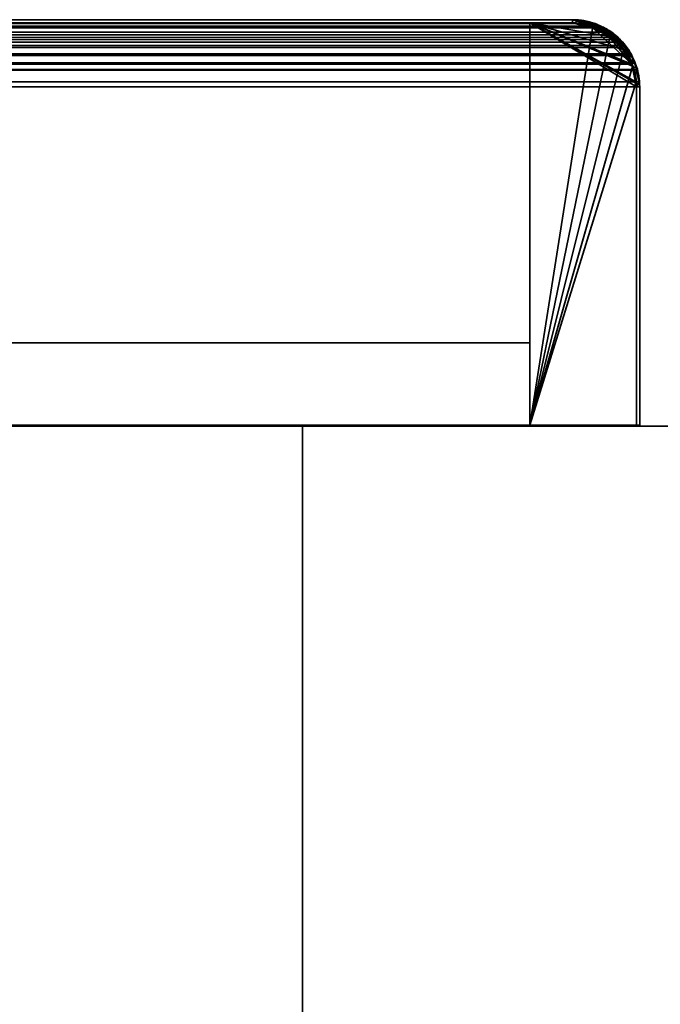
# Model space of a CAD drawing. Header units: millimetres. Extents: x -603 to 3703, y -115 to 249.
# Tile 1054 of 1056: x 3540 to 3570, y 203 to 249. Entities that reach past the tile are written whole.
import ezdxf

# ---------------------------------------------------------------- set-up
doc = ezdxf.new("R2010")
doc.units = ezdxf.units.MM
doc.layers.add('151', color=7, linetype='Continuous', true_color=0xffffff)

# ---------------------------------------------------------------- blocks, each defined once
blk = doc.blocks.new('UG_SURFACE_003')
at = {"layer": '151', "color": 252, "linetype": 'Continuous', "lineweight": 35}
for points in [[(2297, 230.4, 2212.25), (3703, 230.4, 2212.25), (3553, 230.4, 2062.25), (2447, 230.4, 2062.25)], [(3703, -13.3, 2212.25), (3703, 230.4, 2212.25), (2297, 230.4, 2212.25), (2297, -13.3, 2212.25)], [(2447, -13.3, 2062.25), (2447, 230.4, 2062.25), (3553, 230.4, 2062.25), (3553, -13.3, 2062.25)], [(3553, -13.3, 2062.25), (3553, 230.4, 2062.25), (3553, 230.4, -7.75), (3553, -13.3, -7.75)], [(3553, -13.3, -7.75), (3553, 230.4, -7.75), (3703, 230.4, -7.75), (3703, -13.3, -7.75)], [(3703, 230.4, 2212.25), (3703, 230.4, -7.75), (3553, 230.4, -7.75), (3553, 230.4, 2062.25)]]:
    blk.add_3dface(points, dxfattribs=at)
blk = doc.blocks.new('UG_SURFACE_212')
at = {"layer": '151', "color": 7, "linetype": 'Continuous', "lineweight": 35}
for points in [[(2432.62, 248.878, 2074.63), (3567.379, 248.864, 2074.629), (3566.708, 249.267, 2073.958)], [(2432.922, 249.108, 2074.328), (2432.62, 248.878, 2074.63), (3566.708, 249.267, 2073.958)], [(2432.922, 249.108, 2074.328), (3566.708, 249.267, 2073.958), (3566.557, 249.293, 2073.807)], [(3566.557, 249.293, 2073.807), (2433.45, 249.234, 2073.8), (2432.922, 249.108, 2074.328)], [(2433.252, 249.037, 2073.998), (2434.35, 249.3, 2072.9), (3565.65, 249.3, 2072.9)], [(3565.65, 249.3, 2072.9), (3566.657, 249.126, 2073.907), (2433.252, 249.037, 2073.998)], [(2433.45, 249.234, 2073.8), (3566.557, 249.293, 2073.807), (3565.65, 249.45, 2072.9)], [(3565.65, 249.45, 2072.9), (2434.35, 249.45, 2072.9), (2433.45, 249.234, 2073.8)], [(3565.65, 249.45, 2072.9), (3511.65, 249.45, 2018.9), (2488.35, 249.45, 2018.9), (2434.35, 249.45, 2072.9)], [(3565.65, 249.3, 2072.9), (2434.35, 249.3, 2072.9), (2488.35, 249.3, 2018.9), (3511.65, 249.3, 2018.9)], [(3565.65, 249.3, 2072.9), (3511.65, 249.3, 2018.9), (3511.65, 249.45, 2018.9), (3565.65, 249.45, 2072.9)], [(3566.657, 249.126, 2073.907), (3565.65, 249.3, 2072.9), (3565.65, 249.45, 2072.9), (3566.557, 249.293, 2073.807)], [(3566.557, 249.293, 2073.807), (3566.708, 249.267, 2073.958), (3566.657, 249.126, 2073.907)], [(3566.75, 249.07, 2073.999), (3566.657, 249.126, 2073.907), (3566.708, 249.267, 2073.958)], [(3566.708, 249.267, 2073.958), (3567.379, 248.864, 2074.629), (3567.671, 248.517, 2074.921), (3566.75, 249.07, 2073.999)], [(3567.379, 248.864, 2074.629), (2432.62, 248.878, 2074.63), (2432.029, 248.43, 2075.221)], [(2432.029, 248.43, 2075.221), (3567.772, 248.628, 2075.022), (3567.379, 248.864, 2074.629)], [(3567.762, 248.403, 2075.012), (2432.235, 248.401, 2075.015), (2432.99, 248.974, 2074.26)], [(3567.671, 248.517, 2074.921), (2432.99, 248.974, 2074.26), (2433.252, 249.037, 2073.998)], [(3567.671, 248.517, 2074.921), (3567.762, 248.403, 2075.012), (2432.99, 248.974, 2074.26)], [(3566.657, 249.126, 2073.907), (3566.75, 249.07, 2073.999), (2433.252, 249.037, 2073.998)], [(2433.252, 249.037, 2073.998), (3566.75, 249.07, 2073.999), (3567.671, 248.517, 2074.921)], [(3567.379, 248.864, 2074.629), (3567.772, 248.628, 2075.022), (3567.671, 248.517, 2074.921)], [(2431.646, 247.599, 2075.604), (2432.14, 248.329, 2075.11), (3568.264, 247.773, 2075.514)], [(2432.029, 248.43, 2075.221), (2431.907, 248.25, 2075.343), (3568.086, 248.233, 2075.336)], [(2432.029, 248.43, 2075.221), (3568.086, 248.233, 2075.336), (3567.772, 248.628, 2075.022)], [(3568.264, 247.773, 2075.514), (2432.14, 248.329, 2075.11), (2432.235, 248.401, 2075.015)], [(2432.235, 248.401, 2075.015), (3567.762, 248.403, 2075.012), (3568.264, 247.773, 2075.514)], [(3567.762, 248.403, 2075.012), (3567.671, 248.517, 2074.921), (3567.772, 248.628, 2075.022)], [(3567.762, 248.403, 2075.012), (3567.772, 248.628, 2075.022), (3568.086, 248.233, 2075.336)], [(3568.086, 248.233, 2075.336), (3568.394, 247.847, 2075.644), (3568.264, 247.773, 2075.514), (3567.762, 248.403, 2075.012)], [(2431.433, 247.429, 2075.817), (3568.567, 247.425, 2075.817), (3568.394, 247.847, 2075.644)], [(2431.511, 247.664, 2075.739), (2431.433, 247.429, 2075.817), (3568.394, 247.847, 2075.644)], [(3568.086, 248.233, 2075.336), (2431.907, 248.25, 2075.343), (2431.511, 247.664, 2075.739)], [(2431.511, 247.664, 2075.739), (3568.394, 247.847, 2075.644), (3568.086, 248.233, 2075.336)], [(3568.422, 247.387, 2075.672), (3568.264, 247.773, 2075.514), (3568.394, 247.847, 2075.644), (3568.567, 247.425, 2075.817)], [(3568.567, 247.425, 2075.817), (2431.433, 247.429, 2075.817), (2431.258, 246.9, 2075.992)], [(2431.258, 246.9, 2075.992), (3568.69, 247.124, 2075.94), (3568.567, 247.425, 2075.817)], [(2431.405, 246.871, 2075.845), (2431.577, 247.392, 2075.673), (3568.422, 247.387, 2075.672)], [(3568.422, 247.387, 2075.672), (3568.546, 247.085, 2075.795), (2431.405, 246.871, 2075.845)], [(3568.264, 247.773, 2075.514), (2431.577, 247.392, 2075.673), (2431.646, 247.599, 2075.604)], [(3568.264, 247.773, 2075.514), (3568.422, 247.387, 2075.672), (2431.577, 247.392, 2075.673)], [(3568.567, 247.425, 2075.817), (3568.69, 247.124, 2075.94), (3568.546, 247.085, 2075.795), (3568.422, 247.387, 2075.672)], [(2431.258, 246.9, 2075.992), (3568.768, 246.545, 2076.017), (3568.69, 247.124, 2075.94)], [(3568.546, 247.085, 2075.795), (3568.65, 246.3, 2075.9), (2431.405, 246.871, 2075.845)], [(3568.65, 246.3, 2075.9), (3568.546, 247.085, 2075.795), (3568.69, 247.124, 2075.94), (3568.768, 246.545, 2076.017)], [(3568.768, 246.545, 2076.017), (2431.224, 246.548, 2076.026), (2431.2, 246.3, 2076.05)], [(2431.2, 246.3, 2076.05), (3568.8, 246.3, 2076.05), (3568.768, 246.545, 2076.017)], [(2431.258, 246.9, 2075.992), (2431.224, 246.548, 2076.026), (3568.768, 246.545, 2076.017)], [(3568.65, 246.3, 2075.9), (2431.35, 246.3, 2075.9), (2431.405, 246.871, 2075.845)], [(3568.768, 246.545, 2076.017), (3568.8, 246.3, 2076.05), (3568.65, 246.3, 2075.9)], [(2431.2, 246.3, 2076.05), (2431.2, 230.45, 2076.05), (3568.8, 230.45, 2076.05), (3568.8, 246.3, 2076.05)], [(3568.65, 246.3, 2075.9), (3568.65, 230.45, 2075.9), (2431.35, 230.45, 2075.9), (2431.35, 246.3, 2075.9)], [(3568.8, 246.3, 2076.05), (3568.8, 230.45, 2076.05), (3568.65, 230.45, 2075.9), (3568.65, 246.3, 2075.9)], [(3568.65, 230.45, 2075.9), (3568.8, 230.45, 2076.05), (2431.2, 230.45, 2076.05), (2431.35, 230.45, 2075.9)]]:
    blk.add_3dface(points, dxfattribs=at)
blk = doc.blocks.new('UG_SURFACE_214')
at = {"layer": '151', "color": 14, "linetype": 'Continuous', "lineweight": 35}
for points in [[(2433.493, 249.095, 2073.757), (3566.514, 249.151, 2073.764), (3565.65, 249.3, 2072.9)], [(3565.65, 249.3, 2072.9), (2434.35, 249.3, 2072.9), (2433.493, 249.095, 2073.757)], [(3565.65, 249.3, 2072.9), (3563.65, 249.3, 2070.9), (2436.35, 249.3, 2070.9), (2434.35, 249.3, 2072.9)], [(3563.65, 230.45, 2070.9), (2436.35, 230.45, 2070.9), (2436.35, 249.3, 2070.9), (3563.65, 249.3, 2070.9)], [(3568.428, 247.372, 2075.678), (3563.65, 249.3, 2070.9), (3565.65, 249.3, 2072.9), (3566.514, 249.151, 2073.764)], [(3563.65, 249.3, 2070.9), (3568.619, 246.533, 2075.869), (3568.65, 246.3, 2075.9)], [(3568.428, 247.372, 2075.678), (3568.546, 247.085, 2075.795), (3568.619, 246.533, 2075.869), (3563.65, 249.3, 2070.9)], [(3568.65, 246.3, 2075.9), (3568.65, 230.45, 2075.9), (3563.65, 230.45, 2070.9), (3563.65, 249.3, 2070.9)], [(3567.297, 248.742, 2074.547), (2432.703, 248.756, 2074.548), (2432.14, 248.329, 2075.11)], [(2432.703, 248.756, 2074.548), (3567.297, 248.742, 2074.547), (3566.657, 249.126, 2073.907)], [(2432.99, 248.974, 2074.26), (2432.703, 248.756, 2074.548), (3566.657, 249.126, 2073.907)], [(2432.99, 248.974, 2074.26), (3566.657, 249.126, 2073.907), (3566.514, 249.151, 2073.764)], [(3566.514, 249.151, 2073.764), (2433.493, 249.095, 2073.757), (2432.99, 248.974, 2074.26)], [(3566.514, 249.151, 2073.764), (3566.657, 249.126, 2073.907), (3567.297, 248.742, 2074.547), (3568.428, 247.372, 2075.678)], [(2432.14, 248.329, 2075.11), (2432.024, 248.157, 2075.226), (3567.97, 248.141, 2075.22)], [(2432.14, 248.329, 2075.11), (3567.671, 248.517, 2074.921), (3567.297, 248.742, 2074.547)], [(2432.14, 248.329, 2075.11), (3567.97, 248.141, 2075.22), (3567.671, 248.517, 2074.921)], [(3567.297, 248.742, 2074.547), (3567.671, 248.517, 2074.921), (3567.97, 248.141, 2075.22)], [(3567.97, 248.141, 2075.22), (3568.264, 247.773, 2075.514), (3568.428, 247.372, 2075.678), (3567.297, 248.742, 2074.547)], [(3567.97, 248.141, 2075.22), (2432.024, 248.157, 2075.226), (2431.646, 247.599, 2075.604)], [(2431.646, 247.599, 2075.604), (3568.264, 247.773, 2075.514), (3567.97, 248.141, 2075.22)], [(3568.428, 247.372, 2075.678), (2431.572, 247.375, 2075.678), (2431.405, 246.871, 2075.845)], [(2431.405, 246.871, 2075.845), (3568.546, 247.085, 2075.795), (3568.428, 247.372, 2075.678)], [(2431.572, 247.375, 2075.678), (3568.428, 247.372, 2075.678), (3568.264, 247.773, 2075.514)], [(2431.646, 247.599, 2075.604), (2431.572, 247.375, 2075.678), (3568.264, 247.773, 2075.514)], [(2431.405, 246.871, 2075.845), (3568.619, 246.533, 2075.869), (3568.546, 247.085, 2075.795)], [(3568.619, 246.533, 2075.869), (2431.373, 246.536, 2075.877), (2431.35, 246.3, 2075.9)], [(2431.35, 246.3, 2075.9), (3568.65, 246.3, 2075.9), (3568.619, 246.533, 2075.869)], [(2431.405, 246.871, 2075.845), (2431.373, 246.536, 2075.877), (3568.619, 246.533, 2075.869)], [(2431.35, 246.3, 2075.9), (2431.35, 230.45, 2075.9), (3568.65, 230.45, 2075.9), (3568.65, 246.3, 2075.9)], [(3563.65, 230.45, 2070.9), (3568.65, 230.45, 2075.9), (2431.35, 230.45, 2075.9), (2436.35, 230.45, 2070.9)]]:
    blk.add_3dface(points, dxfattribs=at)
blk = doc.blocks.new('UG_SURFACE_215')
at = {"layer": '151', "color": 41, "linetype": 'Continuous', "lineweight": 35}
for points in [[(2436.35, 249.3, 2070.9), (2436.35, 234.3, 2070.9), (3563.65, 234.3, 2070.9), (3563.65, 249.3, 2070.9)], [(3563.65, 249.3, 2070.9), (3513.65, 249.3, 2020.9), (2486.35, 249.3, 2020.9), (2436.35, 249.3, 2070.9)], [(3513.65, 249.3, 2020.9), (3563.65, 249.3, 2070.9), (3563.65, 234.3, 2070.9), (3513.65, 234.3, 2020.9)], [(3513.65, 234.3, 2020.9), (3563.65, 234.3, 2070.9), (2436.35, 234.3, 2070.9), (2486.35, 234.3, 2020.9)]]:
    blk.add_3dface(points, dxfattribs=at)
blk = doc.blocks.new('UG_SURFACE_217')
at = {"layer": '151', "color": 7, "linetype": 'Continuous', "lineweight": 35}
for points in [[(3565.65, 249.45, 2072.9), (3565.65, 249.45, -5.75), (3511.65, 249.45, -5.75), (3511.65, 249.45, 2018.9)], [(3511.65, 249.45, -5.75), (3565.65, 249.45, -5.75), (3565.65, 249.3, -5.75), (3511.65, 249.3, -5.75)], [(3511.65, 249.3, 2018.9), (3565.65, 249.3, 2072.9), (3565.65, 249.45, 2072.9), (3511.65, 249.45, 2018.9)], [(3565.65, 249.3, 2072.9), (3511.65, 249.3, 2018.9), (3511.65, 249.3, -5.75), (3565.65, 249.3, -5.75)], [(3565.814, 249.269, -5.75), (3565.65, 249.3, -5.75), (3565.65, 249.45, -5.75), (3565.822, 249.418, -5.75)], [(3565.65, 249.45, 2072.9), (3566.729, 249.246, -5.75), (3565.822, 249.418, -5.75)], [(3566.8, 249.233, -5.75), (3566.729, 249.246, -5.75), (3565.65, 249.45, 2072.9)], [(3565.65, 249.45, 2072.9), (3566.799, 249.148, 2074.049), (3566.8, 249.233, -5.75)], [(3565.822, 249.418, -5.75), (3565.65, 249.45, -5.75), (3565.65, 249.45, 2072.9)], [(3566.799, 249.148, 2074.049), (3565.65, 249.45, 2072.9), (3565.65, 249.3, 2072.9), (3566.748, 249.037, 2073.998)], [(3565.814, 249.269, -5.75), (3566.748, 249.037, 2073.998), (3565.65, 249.3, 2072.9)], [(3565.65, 249.3, 2072.9), (3565.65, 249.3, -5.75), (3565.814, 249.269, -5.75)], [(3566.677, 249.103, -5.75), (3565.814, 249.269, -5.75), (3565.822, 249.418, -5.75), (3566.729, 249.246, -5.75)], [(3566.748, 249.037, 2073.998), (3565.814, 249.269, -5.75), (3566.677, 249.103, -5.75)], [(3566.746, 249.09, -5.75), (3566.677, 249.103, -5.75), (3566.729, 249.246, -5.75), (3566.8, 249.233, -5.75)], [(3566.752, 249.086, -5.75), (3566.746, 249.09, -5.75), (3566.8, 249.233, -5.75), (3566.808, 249.227, -5.75)], [(3566.808, 249.227, -5.75), (3567.535, 248.751, -5.75), (3567.445, 248.634, -5.75), (3566.752, 249.086, -5.75)], [(3566.799, 249.148, 2074.049), (3566.808, 249.227, -5.75), (3566.8, 249.233, -5.75)], [(3567.535, 248.751, -5.75), (3566.808, 249.227, -5.75), (3566.799, 249.148, 2074.049)], [(3566.748, 249.037, 2073.998), (3566.677, 249.103, -5.75), (3566.746, 249.09, -5.75)], [(3566.746, 249.09, -5.75), (3566.752, 249.086, -5.75), (3566.748, 249.037, 2073.998)], [(3566.748, 249.037, 2073.998), (3567.01, 248.974, 2074.26), (3567.2, 249.042, 2074.45), (3566.799, 249.148, 2074.049)], [(3566.748, 249.037, 2073.998), (3566.752, 249.086, -5.75), (3567.445, 248.634, -5.75)], [(3567.445, 248.634, -5.75), (3567.01, 248.974, 2074.26), (3566.748, 249.037, 2073.998)], [(3567.877, 248.527, -5.75), (3567.535, 248.751, -5.75), (3566.799, 249.148, 2074.049)], [(3566.799, 249.148, 2074.049), (3567.2, 249.042, 2074.45), (3567.877, 248.527, -5.75)], [(3567.841, 248.448, 2075.09), (3567.2, 249.042, 2074.45), (3567.01, 248.974, 2074.26), (3567.764, 248.402, 2075.014)], [(3567.445, 248.634, -5.75), (3567.764, 248.402, 2075.014), (3567.01, 248.974, 2074.26)], [(3567.2, 249.042, 2074.45), (3567.841, 248.448, 2075.09), (3567.877, 248.527, -5.75)], [(3567.771, 248.421, -5.75), (3567.445, 248.634, -5.75), (3567.535, 248.751, -5.75), (3567.877, 248.527, -5.75)], [(3567.445, 248.634, -5.75), (3567.771, 248.421, -5.75), (3567.764, 248.402, 2075.014)], [(3567.764, 248.402, 2075.014), (3567.86, 248.329, 2075.11), (3567.841, 248.448, 2075.09)], [(3567.764, 248.402, 2075.014), (3567.771, 248.421, -5.75), (3568.053, 248.002, -5.75)], [(3568.053, 248.002, -5.75), (3567.86, 248.329, 2075.11), (3567.764, 248.402, 2075.014)], [(3567.877, 248.527, -5.75), (3568.172, 248.086, -5.75), (3568.053, 248.002, -5.75), (3567.771, 248.421, -5.75)], [(3568.172, 248.086, -5.75), (3567.877, 248.527, -5.75), (3567.841, 248.448, 2075.09)], [(3567.841, 248.448, 2075.09), (3568.269, 248.05, 2075.519), (3568.172, 248.086, -5.75)], [(3568.269, 248.05, 2075.519), (3567.841, 248.448, 2075.09), (3567.86, 248.329, 2075.11), (3568.354, 247.599, 2075.604)], [(3568.405, 247.48, -5.75), (3568.354, 247.599, 2075.604), (3567.86, 248.329, 2075.11)], [(3567.86, 248.329, 2075.11), (3568.053, 248.002, -5.75), (3568.405, 247.48, -5.75)], [(3568.405, 247.48, -5.75), (3568.053, 248.002, -5.75), (3568.172, 248.086, -5.75), (3568.563, 247.499, -5.75)], [(3568.563, 247.499, -5.75), (3568.172, 248.086, -5.75), (3568.269, 248.05, 2075.519)], [(3568.571, 247.458, -5.75), (3568.563, 247.499, -5.75), (3568.269, 248.05, 2075.519)], [(3568.269, 248.05, 2075.519), (3568.55, 247.433, 2075.799), (3568.571, 247.458, -5.75)], [(3568.354, 247.599, 2075.604), (3568.55, 247.433, 2075.799), (3568.269, 248.05, 2075.519)], [(3568.405, 247.48, -5.75), (3568.422, 247.393, 2075.672), (3568.354, 247.599, 2075.604)], [(3568.55, 247.433, 2075.799), (3568.354, 247.599, 2075.604), (3568.422, 247.393, 2075.672)], [(3568.422, 247.401, -5.75), (3568.405, 247.48, -5.75), (3568.563, 247.499, -5.75), (3568.571, 247.458, -5.75)], [(3568.405, 247.48, -5.75), (3568.422, 247.401, -5.75), (3568.422, 247.393, 2075.672)], [(3568.571, 247.458, -5.75), (3568.613, 247.246, -5.75), (3568.464, 247.199, -5.75), (3568.422, 247.401, -5.75)], [(3568.422, 247.393, 2075.672), (3568.595, 246.871, 2075.845), (3568.691, 247.121, 2075.941), (3568.55, 247.433, 2075.799)], [(3568.422, 247.393, 2075.672), (3568.422, 247.401, -5.75), (3568.464, 247.199, -5.75)], [(3568.464, 247.199, -5.75), (3568.595, 246.871, 2075.845), (3568.422, 247.393, 2075.672)], [(3568.613, 247.246, -5.75), (3568.571, 247.458, -5.75), (3568.55, 247.433, 2075.799)], [(3568.55, 247.433, 2075.799), (3568.691, 247.121, 2075.941), (3568.613, 247.246, -5.75)], [(3568.65, 246.3, -5.75), (3568.464, 247.199, -5.75), (3568.613, 247.246, -5.75), (3568.8, 246.3, -5.75)], [(3568.464, 247.199, -5.75), (3568.65, 246.3, 2075.9), (3568.595, 246.871, 2075.845)], [(3568.464, 247.199, -5.75), (3568.65, 246.3, -5.75), (3568.65, 246.3, 2075.9)], [(3568.8, 246.3, 2076.05), (3568.691, 247.121, 2075.941), (3568.595, 246.871, 2075.845), (3568.65, 246.3, 2075.9)], [(3568.8, 246.3, -5.75), (3568.613, 247.246, -5.75), (3568.691, 247.121, 2075.941)], [(3568.691, 247.121, 2075.941), (3568.8, 246.3, 2076.05), (3568.8, 246.3, -5.75)], [(3568.8, 246.3, -5.75), (3568.8, 230.45, -5.75), (3568.65, 230.45, -5.75), (3568.65, 246.3, -5.75)], [(3568.65, 246.3, -5.75), (3568.65, 230.45, -5.75), (3568.65, 230.45, 2075.9), (3568.65, 246.3, 2075.9)], [(3568.65, 246.3, 2075.9), (3568.65, 230.45, 2075.9), (3568.8, 230.45, 2076.05), (3568.8, 246.3, 2076.05)], [(3568.8, 246.3, 2076.05), (3568.8, 230.45, 2076.05), (3568.8, 230.45, -5.75), (3568.8, 246.3, -5.75)], [(3568.65, 230.45, 2075.9), (3568.65, 230.45, -5.75), (3568.8, 230.45, -5.75), (3568.8, 230.45, 2076.05)]]:
    blk.add_3dface(points, dxfattribs=at)
blk = doc.blocks.new('UG_SURFACE_218')
at = {"layer": '151', "color": 41, "linetype": 'Continuous', "lineweight": 35}
for points in [[(3513.65, 234.3, 2020.9), (3513.65, 249.3, 2020.9), (3513.65, 249.3, -5.75), (3513.65, 234.3, -5.75)], [(3563.65, 249.3, 2070.9), (3563.65, 249.3, -5.75), (3513.65, 249.3, -5.75), (3513.65, 249.3, 2020.9)], [(3563.65, 234.3, -5.75), (3513.65, 234.3, -5.75), (3513.65, 249.3, -5.75), (3563.65, 249.3, -5.75)], [(3513.65, 234.3, 2020.9), (3563.65, 234.3, 2070.9), (3563.65, 249.3, 2070.9), (3513.65, 249.3, 2020.9)], [(3563.65, 249.3, 2070.9), (3563.65, 234.3, 2070.9), (3563.65, 234.3, -5.75), (3563.65, 249.3, -5.75)], [(3513.65, 234.3, 2020.9), (3513.65, 234.3, -5.75), (3563.65, 234.3, -5.75), (3563.65, 234.3, 2070.9)]]:
    blk.add_3dface(points, dxfattribs=at)
blk = doc.blocks.new('UG_SURFACE_219')
at = {"layer": '151', "color": 14, "linetype": 'Continuous', "lineweight": 35}
for points in [[(3565.65, 249.3, 2072.9), (3565.65, 249.3, -5.75), (3563.65, 249.3, -5.75), (3563.65, 249.3, 2070.9)], [(3563.65, 230.45, -5.75), (3563.65, 230.45, 2070.9), (3563.65, 249.3, 2070.9), (3563.65, 249.3, -5.75)], [(3563.65, 249.3, -5.75), (3567.404, 248.667, -5.75), (3567.771, 248.421, -5.75), (3568.017, 248.054, -5.75)], [(3567.404, 248.667, -5.75), (3563.65, 249.3, -5.75), (3565.65, 249.3, -5.75), (3566.599, 249.111, -5.75)], [(3563.65, 249.3, -5.75), (3568.614, 246.481, -5.75), (3568.65, 246.3, -5.75)], [(3568.017, 248.054, -5.75), (3568.422, 247.448, -5.75), (3568.456, 247.273, -5.75), (3563.65, 249.3, -5.75)], [(3568.456, 247.273, -5.75), (3568.614, 246.481, -5.75), (3563.65, 249.3, -5.75)], [(3568.65, 246.3, -5.75), (3568.65, 230.45, -5.75), (3563.65, 230.45, -5.75), (3563.65, 249.3, -5.75)], [(3566.593, 249.052, 2073.843), (3565.65, 249.3, 2072.9), (3563.65, 249.3, 2070.9), (3563.65, 230.45, 2070.9)], [(3566.599, 249.111, -5.75), (3565.65, 249.3, -5.75), (3565.65, 249.3, 2072.9)], [(3565.65, 249.3, 2072.9), (3566.593, 249.052, 2073.843), (3566.599, 249.111, -5.75)], [(3567.406, 248.652, 2074.656), (3567.127, 248.912, 2074.376), (3566.593, 249.052, 2073.843), (3563.65, 230.45, 2070.9)], [(3566.798, 249.072, -5.75), (3566.599, 249.111, -5.75), (3566.593, 249.052, 2073.843)], [(3567.404, 248.667, -5.75), (3566.798, 249.072, -5.75), (3566.593, 249.052, 2073.843)], [(3566.593, 249.052, 2073.843), (3567.127, 248.912, 2074.376), (3567.404, 248.667, -5.75)], [(3566.599, 249.111, -5.75), (3566.798, 249.072, -5.75), (3567.404, 248.667, -5.75)], [(3567.127, 248.912, 2074.376), (3567.406, 248.652, 2074.656), (3567.404, 248.667, -5.75)], [(3563.65, 230.45, 2070.9), (3568.048, 248.056, 2075.299), (3567.406, 248.652, 2074.656)], [(3567.771, 248.421, -5.75), (3567.404, 248.667, -5.75), (3567.406, 248.652, 2074.656)], [(3568.017, 248.054, -5.75), (3567.771, 248.421, -5.75), (3567.406, 248.652, 2074.656)], [(3567.406, 248.652, 2074.656), (3568.048, 248.056, 2075.299), (3568.017, 248.054, -5.75)], [(3568.465, 247.26, 2075.715), (3568.145, 247.967, 2075.394), (3568.048, 248.056, 2075.299), (3563.65, 230.45, 2070.9)], [(3568.422, 247.448, -5.75), (3568.017, 248.054, -5.75), (3568.048, 248.056, 2075.299)], [(3568.456, 247.273, -5.75), (3568.422, 247.448, -5.75), (3568.048, 248.056, 2075.299)], [(3568.048, 248.056, 2075.299), (3568.145, 247.967, 2075.394), (3568.456, 247.273, -5.75)], [(3568.145, 247.967, 2075.394), (3568.465, 247.26, 2075.715), (3568.456, 247.273, -5.75)], [(3568.626, 246.482, 2075.876), (3568.546, 247.082, 2075.796), (3568.465, 247.26, 2075.715), (3563.65, 230.45, 2070.9)], [(3568.614, 246.481, -5.75), (3568.456, 247.273, -5.75), (3568.465, 247.26, 2075.715)], [(3568.465, 247.26, 2075.715), (3568.546, 247.082, 2075.796), (3568.614, 246.481, -5.75)], [(3568.546, 247.082, 2075.796), (3568.626, 246.482, 2075.876), (3568.614, 246.481, -5.75)], [(3563.65, 230.45, 2070.9), (3568.65, 230.45, 2075.9), (3568.65, 246.3, 2075.9), (3568.626, 246.482, 2075.876)], [(3568.65, 246.3, -5.75), (3568.614, 246.481, -5.75), (3568.626, 246.482, 2075.876)], [(3568.626, 246.482, 2075.876), (3568.65, 246.3, 2075.9), (3568.65, 246.3, -5.75)], [(3568.65, 246.3, 2075.9), (3568.65, 230.45, 2075.9), (3568.65, 230.45, -5.75), (3568.65, 246.3, -5.75)], [(3563.65, 230.45, 2070.9), (3563.65, 230.45, -5.75), (3568.65, 230.45, -5.75), (3568.65, 230.45, 2075.9)]]:
    blk.add_3dface(points, dxfattribs=at)

msp = doc.modelspace()

# ---------------------------------------------------------------- linework, layer by layer
at = {"layer": '151', "color": 252, "linetype": 'Continuous', "lineweight": -3, "true_color": 0x939598}
for p, q in [((2434.35, 249.45, 2072.9), (3565.65, 249.45, 2072.9)), ((2434.35, 249.3, 2072.9), (3565.65, 249.3, 2072.9)), ((2436.35, 249.3, 2070.9), (3563.65, 249.3, 2070.9)), ((2436.35, 249.3, 2070.9), (3563.65, 249.3, 2070.9)), ((3565.65, 249.45, -5.75), (3511.65, 249.45, -5.75)), ((3511.65, 249.45, 2018.9), (3565.65, 249.45, 2072.9)), ((3565.65, 249.45, 2072.9), (3511.65, 249.45, 2018.9)), ((3511.65, 249.3, 2018.9), (3565.65, 249.3, 2072.9)), ((3565.65, 249.3, 2072.9), (3511.65, 249.3, 2018.9)), ((3565.65, 249.3, -5.75), (3511.65, 249.3, -5.75)), ((3563.65, 249.3, 2070.9), (3513.65, 249.3, 2020.9)), ((3513.65, 249.3, 2020.9), (3563.65, 249.3, 2070.9)), ((3513.65, 249.3, -5.75), (3563.65, 249.3, -5.75)), ((3563.65, 249.3, -5.75), (3563.65, 230.45, -5.75)), ((3563.65, 249.3, 2070.9), (3563.65, 249.3, -5.75)), ((3563.65, 249.3, 2070.9), (3563.65, 230.45, 2070.9)), ((3565.65, 249.3, 2072.9), (3563.65, 249.3, 2070.9)), ((3563.65, 234.3, -5.75), (3563.65, 249.3, -5.75)), ((3563.65, 234.3, 2070.9), (3563.65, 249.3, 2070.9)), ((3563.65, 249.3, 2070.9), (3565.65, 249.3, 2072.9)), ((3563.65, 249.3, 2070.9), (3563.65, 230.45, 2070.9)), ((3563.65, 234.3, 2070.9), (3563.65, 249.3, 2070.9)), ((3563.65, 249.3, -5.75), (3565.65, 249.3, -5.75)), ((3563.65, 249.3, 2070.9), (3563.65, 249.3, -5.75)), ((3565.65, 249.45, 2072.9), (3565.65, 249.45, -5.75)), ((3565.65, 249.3, 2072.9), (3565.65, 249.3, -5.75)), ((2431.2, 246.3, 2076.05), (3568.8, 246.3, 2076.05)), ((2431.35, 246.3, 2075.9), (3568.65, 246.3, 2075.9)), ((2431.35, 246.3, 2075.9), (3568.65, 246.3, 2075.9)), ((3568.65, 230.45, -5.75), (3568.65, 246.3, -5.75)), ((3568.65, 246.3, 2075.9), (3568.65, 246.3, -5.75)), ((3568.65, 230.45, 2075.9), (3568.65, 246.3, 2075.9)), ((3568.65, 230.45, 2075.9), (3568.65, 246.3, 2075.9)), ((3568.65, 230.45, -5.75), (3568.65, 246.3, -5.75)), ((3568.65, 230.45, 2075.9), (3568.65, 246.3, 2075.9)), ((3568.65, 246.3, 2075.9), (3568.65, 246.3, -5.75)), ((3568.65, 230.45, 2075.9), (3568.65, 246.3, 2075.9)), ((3568.8, 230.45, -5.75), (3568.8, 246.3, -5.75)), ((3568.8, 230.45, 2076.05), (3568.8, 246.3, 2076.05)), ((3568.8, 230.45, 2076.05), (3568.8, 246.3, 2076.05)), ((3568.8, 246.3, 2076.05), (3568.8, 246.3, -5.75)), ((2436.35, 234.3, 2070.9), (3563.65, 234.3, 2070.9)), ((3563.65, 234.3, -5.75), (3513.65, 234.3, -5.75)), ((3563.65, 234.3, 2070.9), (3513.65, 234.3, 2020.9)), ((3513.65, 234.3, 2020.9), (3563.65, 234.3, 2070.9)), ((3563.65, 234.3, 2070.9), (3563.65, 234.3, -5.75)), ((2297, 230.4, 2212.25), (3703, 230.4, 2212.25)), ((2431.2, 230.45, 2076.05), (3568.8, 230.45, 2076.05)), ((2431.35, 230.45, 2075.9), (3568.65, 230.45, 2075.9)), ((2431.35, 230.45, 2075.9), (3568.65, 230.45, 2075.9)), ((2436.35, 230.45, 2070.9), (3563.65, 230.45, 2070.9)), ((3553, 230.4, 2062.25), (2447, 230.4, 2062.25)), ((3553, -13.3, 2062.25), (3553, 230.4, 2062.25)), ((3553, 230.4, -7.75), (3553, 230.4, 2062.25)), ((3553, 230.4, -7.75), (3553, -13.3, -7.75)), ((3553, 230.4, -7.75), (3703, 230.4, -7.75)), ((3563.65, 230.45, 2070.9), (3568.65, 230.45, 2075.9)), ((3568.65, 230.45, -5.75), (3563.65, 230.45, -5.75)), ((3568.65, 230.45, 2075.9), (3563.65, 230.45, 2070.9)), ((3563.65, 230.45, 2070.9), (3563.65, 230.45, -5.75)), ((3568.65, 230.45, -5.75), (3568.8, 230.45, -5.75)), ((3568.8, 230.45, 2076.05), (3568.65, 230.45, 2075.9)), ((3568.65, 230.45, 2075.9), (3568.65, 230.45, -5.75)), ((3568.65, 230.45, 2075.9), (3568.65, 230.45, -5.75)), ((3568.65, 230.45, 2075.9), (3568.8, 230.45, 2076.05)), ((3568.8, 230.45, 2076.05), (3568.8, 230.45, -5.75))]:
    msp.add_line(p, q, dxfattribs=at)
msp.add_arc((3565.65, 246.3, -5.75), 3, 0, 90, dxfattribs=at)
for points, degree in [([(2434.35, 249.3, 2072.9), (2811.45, 249.3, 2072.9), (3188.55, 249.3, 2072.9), (3565.65, 249.3, 2072.9)], 3), ([(3565.65, 249.3, -5.75), (3565.65, 249.45, -5.75)], 1), ([(3565.65, 249.3, 2072.9), (3565.65, 249.3, 1380.017), (3565.65, 249.3, 687.133), (3565.65, 249.3, -5.75)], 3), ([(3568.65, 246.3, -5.75), (3568.8, 246.3, -5.75)], 1)]:
    msp.add_open_spline(points, degree=degree, dxfattribs=at)
for points in [[(3568.8, 246.3, -5.75), (3568.8, 249.45, -5.75), (3565.65, 249.45, -5.75)], [(3565.65, 249.45, 2072.9), (3568.8, 249.45, 2076.05), (3568.8, 246.3, 2076.05)], [(3565.65, 249.3, 2072.9), (3568.65, 249.3, 2075.9), (3568.65, 246.3, 2075.9)]]:
    msp.add_rational_spline(points, [1, 0.707106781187, 1], degree=2, dxfattribs=at)
for points, knots in [([(3568.8, 246.3, 2076.05), (3568.8, 246.808, 2076.05), (3568.673, 247.296, 2075.923), (3568.263, 248.118, 2075.513), (3567.987, 248.45, 2075.237), (3567.071, 249.222, 2074.321), (3566.362, 249.45, 2073.612), (3565.65, 249.45, 2072.9)], [0, 0, 0, 0, 0.25, 0.25, 0.5, 0.5, 1, 1, 1, 1]), ([(3568.65, 246.3, 2075.9), (3568.65, 246.784, 2075.9), (3568.529, 247.249, 2075.779), (3568.138, 248.032, 2075.388), (3567.876, 248.347, 2075.126), (3567.004, 249.083, 2074.254), (3566.328, 249.3, 2073.578), (3565.65, 249.3, 2072.9)], [0, 0, 0, 0, 0.25, 0.25, 0.5, 0.5, 1, 1, 1, 1]), ([(3565.65, 249.3, 2072.9), (3566.329, 249.3, 2073.579), (3567.004, 249.082, 2074.254), (3567.871, 248.352, 2075.121), (3568.135, 248.037, 2075.385), (3568.529, 247.251, 2075.779), (3568.65, 246.784, 2075.9), (3568.65, 246.3, 2075.9)], [0, 0, 0, 0, 0.5, 0.5, 0.75, 0.75, 1, 1, 1, 1]), ([(3568.65, 246.3, 2075.9), (3568.65, 246.784, 2075.9), (3568.529, 247.249, 2075.779), (3568.138, 248.032, 2075.388), (3567.876, 248.347, 2075.126), (3567.004, 249.083, 2074.254), (3566.328, 249.3, 2073.578), (3565.65, 249.3, 2072.9)], [0, 0, 0, 0, 0.25, 0.25, 0.5, 0.5, 1, 1, 1, 1]), ([(3568.65, 246.3, -5.75), (3568.65, 247.088, -5.75), (3568.327, 247.866, -5.75), (3567.216, 248.977, -5.75), (3566.438, 249.3, -5.75), (3565.65, 249.3, -5.75)], [0, 0, 0, 0, 0.5, 0.5, 1, 1, 1, 1])]:
    msp.add_open_spline(points, degree=3, knots=knots, dxfattribs=at)

# ---------------------------------------------------------------- block references
for name in ['UG_SURFACE_212', 'UG_SURFACE_214', 'UG_SURFACE_215', 'UG_SURFACE_217', 'UG_SURFACE_218', 'UG_SURFACE_219', 'UG_SURFACE_003']:
    msp.add_blockref(name, (0, 0), dxfattribs=at)

doc.saveas('drawing.dxf')
